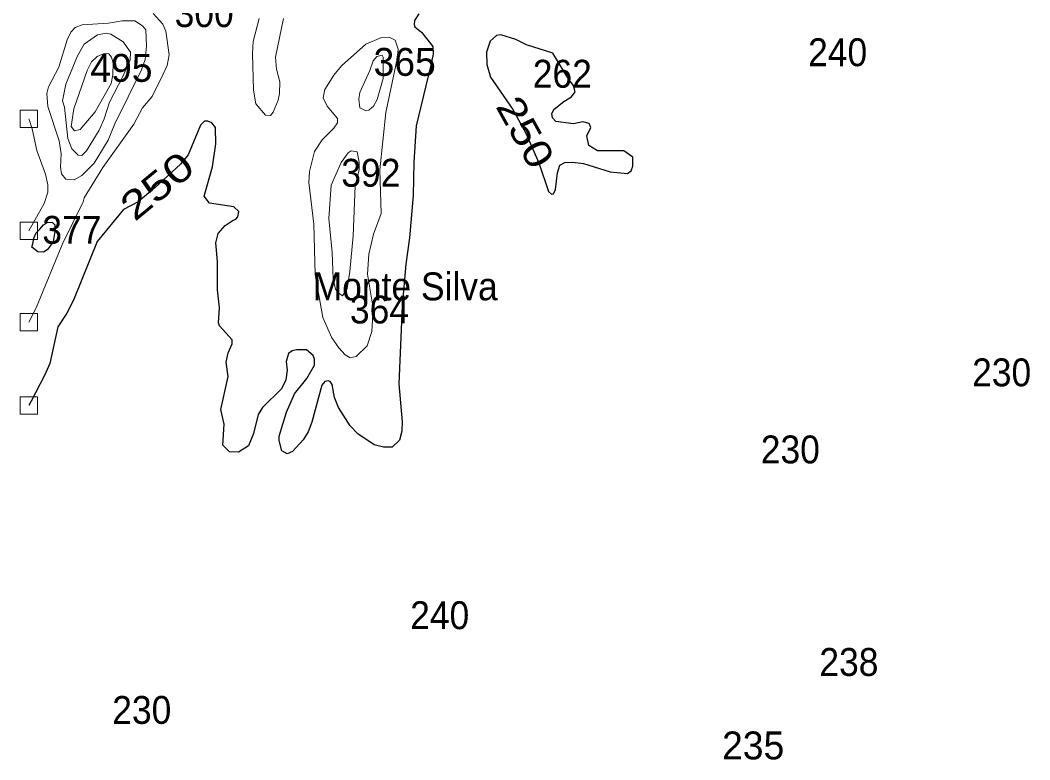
# Model space of a CAD drawing. Extents: x 499.9 to 555.3, y 9281.5 to 9336.8.
# Drawn here: x 499.95 to 505.74, y 9310.6 to 9314.85 of the extents above; entities that cross this region are included whole.
import ezdxf
from ezdxf.enums import TextEntityAlignment as Align

# ---------------------------------------------------------------- set-up
doc = ezdxf.new("R2010")
doc.units = 0
doc.header["$LTSCALE"] = 0.064
for name, color, linetype, lineweight in [('1', 7, 'Continuous', 25), ('2', 7, 'Continuous', 13), ('62', 7, 'Continuous', 13)]:
    doc.layers.add(name, color=color, linetype=linetype, lineweight=lineweight)
for name, color, linetype in [('21', 7, 'Continuous'), ('27', 7, 'Continuous'), ('61', 7, 'Continuous')]:
    doc.layers.add(name, color=color, linetype=linetype)

msp = doc.modelspace()

# ---------------------------------------------------------------- linework, layer by layer
at = {"layer": '1'}
for points in [[(502.2388, 9314.8813), (502.2131, 9314.8441), (502.2108, 9314.8201), (502.2144, 9314.8062), (502.2535, 9314.7758), (502.3179, 9314.6947), (502.3198, 9314.6499), (502.3071, 9314.5877), (502.2226, 9314.2393), (502.2085, 9314.0305), (502.2052, 9313.84), (502.1846, 9313.5977), (502.1638, 9313.447), (502.1431, 9313.206), (502.1241, 9312.7604), (502.1415, 9312.5411), (502.1398, 9312.4877), (502.1266, 9312.4363), (502.0853, 9312.396), (502.0357, 9312.3957), (501.9818, 9312.4102), (501.8876, 9312.473), (501.8435, 9312.5186), (501.776, 9312.6241), (501.7536, 9312.6812), (501.7402, 9312.7566), (501.7284, 9312.774), (501.7167, 9312.7767), (501.6991, 9312.774), (501.6811, 9312.7517), (501.623, 9312.5395), (501.6023, 9312.4854), (501.5737, 9312.4391), (501.5137, 9312.3714), (501.4827, 9312.3593), (501.4516, 9312.3761), (501.437, 9312.4348), (501.4366, 9312.46), (501.4792, 9312.5965), (501.5245, 9312.7017), (501.596, 9312.7909), (501.6384, 9312.8666), (501.6399, 9312.9022), (501.6317, 9312.9227), (501.5932, 9312.954), (501.5368, 9312.9555), (501.5114, 9312.9491), (501.4893, 9312.9331), (501.4766, 9312.8888), (501.4825, 9312.8379), (501.4742, 9312.7831), (501.4491, 9312.7314), (501.34, 9312.6235), (501.315, 9312.5848), (501.2897, 9312.4743), (501.2605, 9312.4047), (501.2032, 9312.3673), (501.1518, 9312.3703), (501.1139, 9312.4089), (501.1213, 9312.5285), (501.101, 9312.6127), (501.1435, 9312.8013), (501.1328, 9312.8833), (501.1439, 9312.9372), (501.1659, 9312.9883), (501.1673, 9313.0123), (501.0935, 9313.0919), (501.0883, 9313.1087), (501.0942, 9313.1952), (501.0817, 9313.2994), (501.0816, 9313.4618), (501.0722, 9313.5692), (501.087, 9313.6215), (501.1262, 9313.667), (501.1721, 9313.6975), (501.1878, 9313.7042), (501.1993, 9313.7175), (501.2052, 9313.7475), (501.1769, 9313.7741), (501.0373, 9313.7964), (501.0059, 9313.8353), (501.053, 9314.0038), (501.072, 9314.1366), (501.0717, 9314.2304)], [(501.0717, 9314.2304), (501.0492, 9314.2563), (501.0279, 9314.2663), (501.0085, 9314.2666), (500.9858, 9314.2441), (500.9147, 9314.0737)], [(500.9147, 9314.0737), (500.8698, 9314.0204), (500.7242, 9313.8863), (500.6277, 9313.8031), (500.5428, 9313.7601), (500.3912, 9313.5767), (500.2568, 9313.2404), (500.2169, 9313.1653), (500.1651, 9313.0862), (500.1204, 9312.877), (500.0904, 9312.8069), (500.0137, 9312.6613), (500, 9312.6353)]]:
    msp.add_lwpolyline(points, dxfattribs=at)
for points in [[(503.0698, 9314.3797), (503.1135, 9314.405), (503.1355, 9314.4353), (503.1258, 9314.4708), (503.0989, 9314.5044), (503.0065, 9314.6566), (502.8555, 9314.7046), (502.794, 9314.7349), (502.7082, 9314.7603), (502.6837, 9314.7566), (502.6468, 9314.7244), (502.6258, 9314.6626), (502.6289, 9314.591), (502.6494, 9314.5187), (502.7783, 9314.3336), (502.8528, 9314.1971), (502.9267, 9314.0281), (502.9824, 9313.8623), (503, 9313.8481), (503.0101, 9313.8497), (503.0226, 9313.8751), (503.0341, 9313.9689), (503.0466, 9314.014), (503.0769, 9314.0287), (503.1197, 9314.0307), (503.184, 9314.0233), (503.3361, 9313.9763), (503.436, 9313.9663), (503.4559, 9313.9808), (503.467, 9314.0087), (503.4655, 9314.0593), (503.414, 9314.0967), (503.2644, 9314.0953), (503.213, 9314.1273), (503.2023, 9314.1816), (503.2247, 9314.229), (503.2164, 9314.2529), (503.18, 9314.2621), (503.1266, 9314.2501), (503.0235, 9314.2643), (503.0044, 9314.286), (503.0017, 9314.3101), (503.0148, 9314.3352)], [(500.0414, 9313.625), (500.0619, 9313.6462), (500.0847, 9313.6709), (500.1074, 9313.686), (500.1349, 9313.6841), (500.1481, 9313.6718), (500.15, 9313.6453), (500.1396, 9313.5761), (500.1197, 9313.5467), (500.1046, 9313.5287), (500.0837, 9313.5155), (500.0506, 9313.5164), (500.0165, 9313.543), (500.0221, 9313.5619), (500.0288, 9313.596)]]:
    msp.add_lwpolyline(points, close=True, dxfattribs=at)
at = {"layer": '2'}
for points in [[(500, 9313.1138), (500.0408, 9313.1956), (500.1919, 9313.5619), (500.3107, 9313.804), (500.3163, 9313.8263), (500.4238, 9314.0007), (500.6013, 9314.2487), (500.6512, 9314.342), (500.7083, 9314.4067), (500.7693, 9314.5319), (500.7928, 9314.5852), (500.8045, 9314.6462), (500.7861, 9314.783), (500.7691, 9314.8216), (500.7131, 9314.8843)], [(501.3212, 9314.8543), (501.2881, 9314.7225), (501.2837, 9314.6538), (501.29, 9314.443), (501.3021, 9314.3647), (501.3571, 9314.3003), (501.3859, 9314.2982), (501.4013, 9314.3181), (501.431, 9314.3866), (501.4381, 9314.4239), (501.4396, 9314.4924), (501.4203, 9314.5648), (501.4158, 9314.6325), (501.4604, 9314.8541)], [(500, 9314.2799), (500.0014, 9314.2757), (500.0193, 9314.2215), (500.0452, 9314.0976), (500.0945, 9313.9615), (500.108, 9313.9007), (500.108, 9313.8596), (500.0881, 9313.794), (500, 9313.6367)]]:
    msp.add_lwpolyline(points, dxfattribs=at)
for points in [[(500.4941, 9314.2505), (500.6453, 9314.5605), (500.6678, 9314.6207), (500.6757, 9314.6968), (500.671, 9314.7893), (500.6512, 9314.8119), (500.6071, 9314.8415), (500.5349, 9314.8417), (500.457, 9314.8289), (500.305, 9314.8193), (500.2663, 9314.8029), (500.2409, 9314.7757), (500.2193, 9314.7326), (500.1714, 9314.5767), (500.1132, 9314.4629), (500.103, 9314.4239), (500.1087, 9314.3498), (500.1746, 9314.154), (500.1855, 9314.0793), (500.1809, 9314.0022), (500.1869, 9313.9633), (500.2127, 9313.9333), (500.2601, 9313.93), (500.3034, 9313.9544), (500.3745, 9314.0256), (500.4548, 9314.1564)], [(500.2048, 9314.346), (500.2243, 9314.1663), (500.2455, 9314.1083), (500.2825, 9314.0715), (500.3039, 9314.0695), (500.3299, 9314.0963), (500.4033, 9314.2149), (500.4321, 9314.2803), (500.462, 9314.3756), (500.5386, 9314.5214), (500.5817, 9314.6182), (500.583, 9314.6623), (500.5407, 9314.7217), (500.4703, 9314.7652), (500.4434, 9314.7699), (500.3941, 9314.7604), (500.3171, 9314.7083), (500.2795, 9314.6411), (500.2128, 9314.4779), (500.1937, 9314.3825)], [(501.879, 9312.9175), (501.9413, 9312.9769), (501.9673, 9313.0592), (501.976, 9313.1931), (501.9442, 9313.3887), (501.9506, 9313.5025), (501.9779, 9313.6186), (502.0219, 9313.7364), (502.0146, 9313.9877), (502.0478, 9314.3159), (502.1139, 9314.624), (502.1197, 9314.6791), (502.1016, 9314.7304), (502.068, 9314.747), (502.0245, 9314.7453), (501.9338, 9314.7081), (501.794, 9314.5832), (501.7496, 9314.5306), (501.6978, 9314.4469), (501.6885, 9314.4001), (501.7115, 9314.3522), (501.7715, 9314.2805), (501.7721, 9314.2567), (501.7494, 9314.2252), (501.6827, 9314.1597), (501.6392, 9314.0927), (501.6099, 9313.9767), (501.6069, 9313.915), (501.6354, 9313.6751), (501.643, 9313.3862), (501.6862, 9313.1411), (501.7395, 9313.0244), (501.7783, 9312.9661), (501.8143, 9312.9254), (501.8446, 9312.9098)], [(500.2573, 9314.3372), (500.2426, 9314.236), (500.2621, 9314.2107), (500.2933, 9314.2178), (500.3796, 9314.3193), (500.4713, 9314.4812), (500.4815, 9314.5328), (500.4829, 9314.598), (500.4737, 9314.6325), (500.4578, 9314.653), (500.4319, 9314.6549), (500.3914, 9314.6371), (500.3593, 9314.6063), (500.3342, 9314.5575)], [(501.9981, 9314.39), (502.0338, 9314.5101), (502.034, 9314.6324), (502.0277, 9314.6442), (501.9965, 9314.6368), (501.9754, 9314.6113), (501.9571, 9314.5573), (501.8989, 9314.4304), (501.8934, 9314.3921), (501.8999, 9314.3422), (501.934, 9314.3247), (501.9511, 9314.3298), (501.977, 9314.3526)], [(501.8735, 9313.896), (501.896, 9313.9887), (501.8964, 9314.0316), (501.8837, 9314.0911), (501.8496, 9314.0966), (501.8329, 9314.084), (501.7917, 9314.0298), (501.7342, 9313.8984), (501.7214, 9313.7085), (501.7404, 9313.5127), (501.7456, 9313.3615), (501.7601, 9313.3021), (501.7787, 9313.2789), (501.8002, 9313.2652), (501.8263, 9313.3067), (501.8422, 9313.4038), (501.8614, 9313.6083)]]:
    msp.add_lwpolyline(points, close=True, dxfattribs=at)
at = {"layer": '62'}
for points in [[(499.95, 9314.3299), (500.05, 9314.3299), (500.05, 9314.2299), (499.95, 9314.2299)], [(499.95, 9313.6867), (500.05, 9313.6867), (500.05, 9313.5867), (499.95, 9313.5867)], [(499.95, 9313.1638), (500.05, 9313.1638), (500.05, 9313.0638), (499.95, 9313.0638)], [(499.95, 9312.6853), (500.05, 9312.6853), (500.05, 9312.5853), (499.95, 9312.5853)]]:
    msp.add_lwpolyline(points, close=True, dxfattribs=at)

# ---------------------------------------------------------------- texts
at = {"layer": '21', "width": 0.95}
for s, p in [('240', (504.4722, 9314.5814)), ('262', (502.8919, 9314.458)), ('392', (501.7932, 9313.8901)), ('377', (500.0771, 9313.5629)), ('364', (501.8425, 9313.1061)), ('230', (505.4135, 9312.7456)), ('230', (504.2006, 9312.3036)), ('240', (502.1882, 9311.353)), ('238', (504.5369, 9311.0847)), ('230', (500.4783, 9310.8098))]:
    msp.add_text(s, height=0.16, dxfattribs=at).set_placement(p)
at = {"layer": '21'}
for s, p in [('365', (501.9783, 9314.5259)), ('495', (500.3524, 9314.4917)), ('235', (503.9784, 9310.6061))]:
    msp.add_text(s, height=0.16, dxfattribs=at).set_placement(p)
at = {"layer": '27', "width": 0.95}
msp.add_text('Monte Silva', height=0.16, dxfattribs=at).set_placement((502.1598, 9313.2387), align=Align.CENTER)
at = {"layer": '61', "width": 0.95}
msp.add_text('300', height=0.16, dxfattribs=at).set_placement((501.0061, 9314.8058), align=Align.CENTER)
at = {"layer": '61'}
for rotation, width, p in [(299.055, 1.2, (502.7796, 9314.1642)), (39.428, 1.3, (500.7863, 9313.8337))]:
    msp.add_text('250', height=0.16, rotation=rotation, dxfattribs=dict(at, width=width)).set_placement(p, align=Align.CENTER)

doc.saveas('drawing.dxf')
